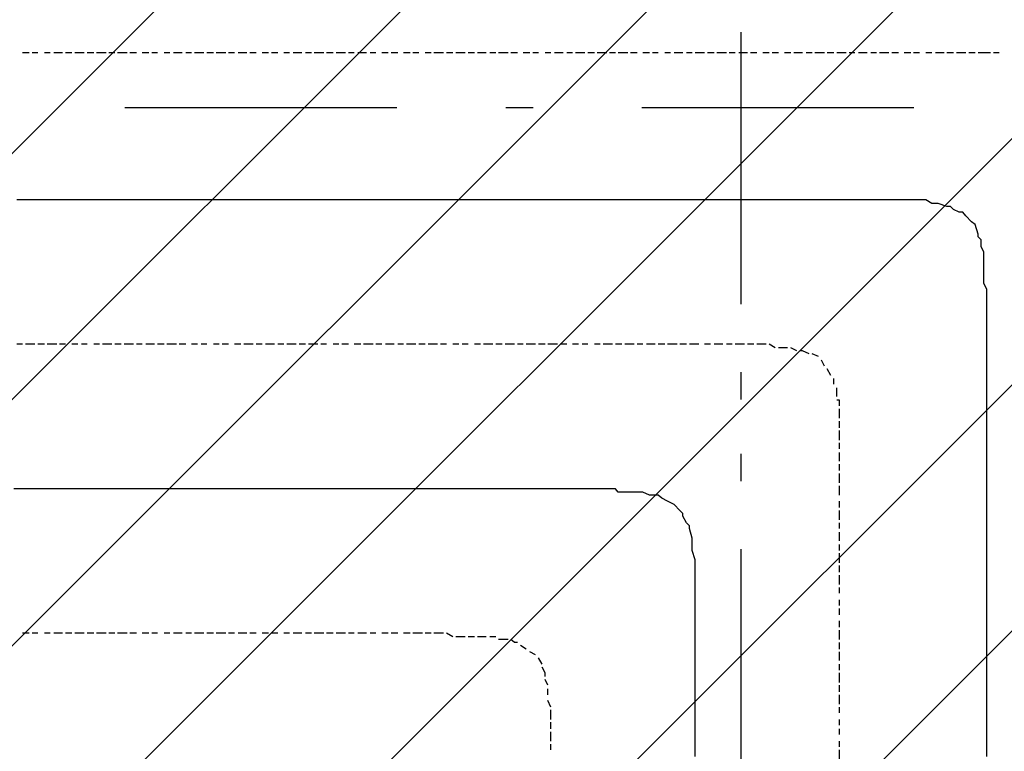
# Model space of a CAD drawing. Extents: x 997 to 109698, y 921 to 94021.
# Tile 565 of 656: x 15704 to 17061, y 55844 to 56852. Entities that reach past the tile are written whole.
import ezdxf

# ---------------------------------------------------------------- set-up
doc = ezdxf.new("R2010")
doc.units = 0
doc.header["$MEASUREMENT"] = 0
for name, color, linetype in [('12', 7, 'CONTINUOUS'), ('28', 7, 'CONTINUOUS'), ('40', 7, 'CONTINUOUS')]:
    doc.layers.add(name, color=color, linetype=linetype)

msp = doc.modelspace()

# ---------------------------------------------------------------- linework, layer by layer
at = {"layer": '12', "color": 1}
for p, q in [((15716.630503, 56806.563401), (15707.630503, 56806.563401)), ((15728.630503, 56806.563401), (15720.630503, 56806.563401)), ((15745.630503, 56806.563401), (15737.630503, 56806.563401)), ((15762.630503, 56806.563401), (15750.630503, 56806.563401)), ((15775.630503, 56806.563401), (15766.630503, 56806.563401)), ((15792.630503, 56806.563401), (15779.630503, 56806.563401)), ((15805.630503, 56806.563401), (15796.630503, 56806.563401)), ((15822.630503, 56806.563401), (15809.630503, 56806.563401)), ((15834.630503, 56806.563401), (15826.630503, 56806.563401)), ((15851.630503, 56806.563401), (15838.630503, 56806.563401)), ((15864.630503, 56806.563401), (15855.630503, 56806.563401)), ((15881.630503, 56806.563401), (15872.630503, 56806.563401)), ((15893.630503, 56806.563401), (15885.630503, 56806.563401)), ((15910.630503, 56806.563401), (15902.630503, 56806.563401)), ((15927.630503, 56806.563401), (15915.630503, 56806.563401)), ((15940.630503, 56806.563401), (15932.630503, 56806.563401)), ((15957.630503, 56806.563401), (15944.630503, 56806.563401)), ((15970.630503, 56806.563401), (15961.630503, 56806.563401)), ((15987.630503, 56806.563401), (15974.630503, 56806.563401)), ((15999.630503, 56806.563401), (15991.630503, 56806.563401)), ((16016.630503, 56806.563401), (16004.630503, 56806.563401)), ((16029.630503, 56806.563401), (16020.630503, 56806.563401)), ((16046.630503, 56806.563401), (16037.630503, 56806.563401)), ((16059.630503, 56806.563401), (16050.630503, 56806.563401)), ((16075.630503, 56806.563401), (16067.630503, 56806.563401)), ((16092.630503, 56806.563401), (16080.630503, 56806.563401)), ((16105.630503, 56806.563401), (16097.630503, 56806.563401)), ((16122.630503, 56806.563401), (16109.630503, 56806.563401)), ((16135.630503, 56806.563401), (16126.630503, 56806.563401)), ((16152.630503, 56806.563401), (16139.630503, 56806.563401)), ((16164.630503, 56806.563401), (16156.630503, 56806.563401)), ((16181.630503, 56806.563401), (16169.630503, 56806.563401)), ((16194.630503, 56806.563401), (16186.630503, 56806.563401)), ((16211.630503, 56806.563401), (16202.630503, 56806.563401)), ((16224.630503, 56806.563401), (16215.630503, 56806.563401)), ((16241.630503, 56806.563401), (16232.630503, 56806.563401)), ((16253.630503, 56806.563401), (16245.630503, 56806.563401)), ((16270.630503, 56806.563401), (16262.630503, 56806.563401)), ((16287.630503, 56806.563401), (16274.630503, 56806.563401)), ((16300.630503, 56806.563401), (16291.630503, 56806.563401)), ((16317.630503, 56806.563401), (16304.630503, 56806.563401)), ((16330.630503, 56806.563401), (16321.630503, 56806.563401)), ((16346.630503, 56806.563401), (16334.630503, 56806.563401)), ((16359.630503, 56806.563401), (16351.630503, 56806.563401)), ((16376.630503, 56806.563401), (16363.630503, 56806.563401)), ((16389.630503, 56806.563401), (16380.630503, 56806.563401)), ((16406.630503, 56806.563401), (16397.630503, 56806.563401)), ((16418.630503, 56806.563401), (16410.630503, 56806.563401)), ((16435.630503, 56806.563401), (16427.630503, 56806.563401)), ((16452.630503, 56806.563401), (16440.630503, 56806.563401)), ((16465.630503, 56806.563401), (16457.630503, 56806.563401)), ((16482.630503, 56806.563401), (16469.630503, 56806.563401)), ((16495.630503, 56806.563401), (16486.630503, 56806.563401)), ((16512.630503, 56806.563401), (16499.630503, 56806.563401)), ((16524.630503, 56806.563401), (16516.630503, 56806.563401)), ((16541.630503, 56806.563401), (16528.630503, 56806.563401)), ((16554.630503, 56806.563401), (16545.630503, 56806.563401)), ((16571.630503, 56806.563401), (16562.630503, 56806.563401)), ((16583.630503, 56806.563401), (16575.630503, 56806.563401)), ((16600.630503, 56806.563401), (16592.630503, 56806.563401)), ((16617.630503, 56806.563401), (16605.630503, 56806.563401)), ((16630.630503, 56806.563401), (16622.630503, 56806.563401)), ((16647.630503, 56806.563401), (16634.630503, 56806.563401)), ((16660.630503, 56806.563401), (16651.630503, 56806.563401)), ((16677.630503, 56806.563401), (16664.630503, 56806.563401)), ((16689.630503, 56806.563401), (16681.630503, 56806.563401)), ((16706.630503, 56806.563401), (16694.630503, 56806.563401)), ((16719.630503, 56806.563401), (16710.630503, 56806.563401)), ((16736.630503, 56806.563401), (16727.630503, 56806.563401)), ((16749.630503, 56806.563401), (16740.630503, 56806.563401)), ((16766.630503, 56806.563401), (16757.630503, 56806.563401)), ((16782.630503, 56806.563401), (16770.630503, 56806.563401)), ((16795.630503, 56806.563401), (16787.630503, 56806.563401)), ((16812.630503, 56806.563401), (16799.630503, 56806.563401)), ((16825.630503, 56806.563401), (16816.630503, 56806.563401)), ((16842.630503, 56806.563401), (16829.630503, 56806.563401)), ((16854.630503, 56806.563401), (16846.630503, 56806.563401)), ((16871.630503, 56806.563401), (16859.630503, 56806.563401)), ((16884.630503, 56806.563401), (16876.630503, 56806.563401)), ((16901.630503, 56806.563401), (16888.630503, 56806.563401)), ((16914.630503, 56806.563401), (16905.630503, 56806.563401)), ((16931.630503, 56806.563401), (16922.630503, 56806.563401)), ((16943.630503, 56806.563401), (16935.630503, 56806.563401)), ((16960.630503, 56806.563401), (16952.630503, 56806.563401)), ((16977.630503, 56806.563401), (16965.630503, 56806.563401)), ((16990.630503, 56806.563401), (16981.630503, 56806.563401)), ((17007.630503, 56806.563401), (16994.630503, 56806.563401)), ((17020.630503, 56806.563401), (17011.630503, 56806.563401)), ((17036.630503, 56806.563401), (17024.630503, 56806.563401)), ((17041.630503, 56806.563401), (17036.630503, 56806.563401)), ((17053.630503, 56806.563401), (17045.630503, 56806.563401)), ((15707.630503, 56404.563401), (15699.630503, 56404.563401)), ((15724.630503, 56404.563401), (15711.630503, 56404.563401)), ((15737.630503, 56404.563401), (15728.630503, 56404.563401)), ((15754.630503, 56404.563401), (15741.630503, 56404.563401)), ((15766.630503, 56404.563401), (15758.630503, 56404.563401)), ((15783.630503, 56404.563401), (15775.630503, 56404.563401)), ((15796.630503, 56404.563401), (15788.630503, 56404.563401)), ((15813.630503, 56404.563401), (15805.630503, 56404.563401)), ((15830.630503, 56404.563401), (15817.630503, 56404.563401)), ((15843.630503, 56404.563401), (15834.630503, 56404.563401)), ((15860.630503, 56404.563401), (15847.630503, 56404.563401)), ((15872.630503, 56404.563401), (15864.630503, 56404.563401)), ((15889.630503, 56404.563401), (15877.630503, 56404.563401)), ((15902.630503, 56404.563401), (15893.630503, 56404.563401)), ((15919.630503, 56404.563401), (15906.630503, 56404.563401)), ((15932.630503, 56404.563401), (15923.630503, 56404.563401)), ((15948.630503, 56404.563401), (15940.630503, 56404.563401)), ((15961.630503, 56404.563401), (15953.630503, 56404.563401)), ((15978.630503, 56404.563401), (15970.630503, 56404.563401)), ((15991.630503, 56404.563401), (15982.630503, 56404.563401)), ((16008.630503, 56404.563401), (15999.630503, 56404.563401)), ((16025.630503, 56404.563401), (16012.630503, 56404.563401)), ((16037.630503, 56404.563401), (16029.630503, 56404.563401)), ((16054.630503, 56404.563401), (16042.630503, 56404.563401)), ((16067.630503, 56404.563401), (16059.630503, 56404.563401)), ((16084.630503, 56404.563401), (16071.630503, 56404.563401)), ((16097.630503, 56404.563401), (16088.630503, 56404.563401)), ((16114.630503, 56404.563401), (16101.630503, 56404.563401)), ((16126.630503, 56404.563401), (16118.630503, 56404.563401)), ((16143.630503, 56404.563401), (16135.630503, 56404.563401)), ((16156.630503, 56404.563401), (16147.630503, 56404.563401)), ((16173.630503, 56404.563401), (16164.630503, 56404.563401)), ((16190.630503, 56404.563401), (16177.630503, 56404.563401)), ((16202.630503, 56404.563401), (16194.630503, 56404.563401)), ((16219.630503, 56404.563401), (16207.630503, 56404.563401)), ((16232.630503, 56404.563401), (16224.630503, 56404.563401)), ((16249.630503, 56404.563401), (16236.630503, 56404.563401)), ((16262.630503, 56404.563401), (16253.630503, 56404.563401)), ((16279.630503, 56404.563401), (16266.630503, 56404.563401)), ((16291.630503, 56404.563401), (16283.630503, 56404.563401)), ((16308.630503, 56404.563401), (16300.630503, 56404.563401)), ((16321.630503, 56404.563401), (16313.630503, 56404.563401)), ((16338.630503, 56404.563401), (16330.630503, 56404.563401)), ((16355.630503, 56404.563401), (16342.630503, 56404.563401)), ((16368.630503, 56404.563401), (16359.630503, 56404.563401)), ((16385.630503, 56404.563401), (16372.630503, 56404.563401)), ((16397.630503, 56404.563401), (16389.630503, 56404.563401)), ((16414.630503, 56404.563401), (16401.630503, 56404.563401)), ((16427.630503, 56404.563401), (16418.630503, 56404.563401)), ((16444.630503, 56404.563401), (16431.630503, 56404.563401)), ((16457.630503, 56404.563401), (16448.630503, 56404.563401)), ((16473.630503, 56404.563401), (16465.630503, 56404.563401)), ((16486.630503, 56404.563401), (16478.630503, 56404.563401)), ((16503.630503, 56404.563401), (16495.630503, 56404.563401)), ((16520.630503, 56404.563401), (16507.630503, 56404.563401)), ((16533.630503, 56404.563401), (16524.630503, 56404.563401)), ((16550.630503, 56404.563401), (16537.630503, 56404.563401)), ((16562.630503, 56404.563401), (16554.630503, 56404.563401)), ((16579.630503, 56404.563401), (16567.630503, 56404.563401)), ((16592.630503, 56404.563401), (16583.630503, 56404.563401)), ((16609.630503, 56404.563401), (16596.630503, 56404.563401)), ((16622.630503, 56404.563401), (16613.630503, 56404.563401)), ((16634.630503, 56404.563401), (16626.630503, 56404.563401)), ((16639.630503, 56404.563401), (16634.630503, 56404.563401)), ((16655.630503, 56404.563401), (16647.630503, 56404.563401)), ((16672.630503, 56404.563401), (16660.630503, 56404.563401)), ((16685.630503, 56404.563401), (16677.630503, 56404.563401)), ((16702.630503, 56404.563401), (16689.630503, 56404.563401)), ((16715.630503, 56404.563401), (16706.630503, 56404.563401)), ((16732.630503, 56404.563401), (16719.630503, 56404.563401)), ((16744.630503, 56399.563401), (16736.630503, 56404.563401)), ((16761.630503, 56399.563401), (16749.630503, 56399.563401)), ((16774.630503, 56395.563401), (16766.630503, 56399.563401)), ((16804.630503, 56387.563401), (16795.630503, 56391.563401)), ((16812.630503, 56374.563401), (16808.630503, 56382.563401)), ((16821.630503, 56361.563401), (16816.630503, 56370.563401)), ((16825.630503, 56349.563401), (16825.630503, 56357.563401)), ((16829.630503, 56332.563401), (16829.630503, 56344.563401)), ((16833.630503, 56302.563401), (16833.630503, 56315.563401)), ((16833.630503, 56289.563401), (16833.630503, 56298.563401)), ((16833.630503, 56272.563401), (16833.630503, 56285.563401)), ((16833.630503, 56260.563401), (16833.630503, 56268.563401)), ((16833.630503, 56243.563401), (16833.630503, 56255.563401)), ((16833.630503, 56230.563401), (16833.630503, 56239.563401)), ((16833.630503, 56213.563401), (16833.630503, 56226.563401)), ((16833.630503, 56205.563401), (16833.630503, 56209.563401)), ((16833.630503, 56196.563401), (16833.630503, 56205.563401)), ((16833.630503, 56179.563401), (16833.630503, 56188.563401)), ((16833.630503, 56162.563401), (16833.630503, 56175.563401)), ((16833.630503, 56150.563401), (16833.630503, 56158.563401)), ((16833.630503, 56133.563401), (16833.630503, 56145.563401)), ((16833.630503, 56120.563401), (16833.630503, 56128.563401)), ((16833.630503, 56103.563401), (16833.630503, 56116.563401)), ((16833.630503, 56090.563401), (16833.630503, 56099.563401)), ((16833.630503, 56073.563401), (16833.630503, 56086.563401)), ((16833.630503, 56061.563401), (16833.630503, 56069.563401)), ((16833.630503, 56044.563401), (16833.630503, 56052.563401)), ((16833.630503, 56031.563401), (16833.630503, 56040.563401)), ((16833.630503, 56014.563401), (16833.630503, 56023.563401)), ((15716.630503, 56006.563401), (15707.630503, 56006.563401)), ((15728.630503, 56006.563401), (15720.630503, 56006.563401)), ((15745.630503, 56006.563401), (15737.630503, 56006.563401)), ((15762.630503, 56006.563401), (15750.630503, 56006.563401)), ((15775.630503, 56006.563401), (15766.630503, 56006.563401)), ((15792.630503, 56006.563401), (15779.630503, 56006.563401)), ((15805.630503, 56006.563401), (15796.630503, 56006.563401)), ((15822.630503, 56006.563401), (15809.630503, 56006.563401)), ((15834.630503, 56006.563401), (15826.630503, 56006.563401)), ((15851.630503, 56006.563401), (15838.630503, 56006.563401)), ((15864.630503, 56006.563401), (15855.630503, 56006.563401)), ((15881.630503, 56006.563401), (15872.630503, 56006.563401)), ((15893.630503, 56006.563401), (15885.630503, 56006.563401)), ((15910.630503, 56006.563401), (15902.630503, 56006.563401)), ((15927.630503, 56006.563401), (15915.630503, 56006.563401)), ((15940.630503, 56006.563401), (15932.630503, 56006.563401)), ((15957.630503, 56006.563401), (15944.630503, 56006.563401)), ((15970.630503, 56006.563401), (15961.630503, 56006.563401)), ((15987.630503, 56006.563401), (15974.630503, 56006.563401)), ((15999.630503, 56006.563401), (15991.630503, 56006.563401)), ((16016.630503, 56006.563401), (16004.630503, 56006.563401)), ((16029.630503, 56006.563401), (16020.630503, 56006.563401)), ((16046.630503, 56006.563401), (16037.630503, 56006.563401)), ((16059.630503, 56006.563401), (16050.630503, 56006.563401)), ((16075.630503, 56006.563401), (16067.630503, 56006.563401)), ((16092.630503, 56006.563401), (16080.630503, 56006.563401)), ((16105.630503, 56006.563401), (16097.630503, 56006.563401)), ((16122.630503, 56006.563401), (16109.630503, 56006.563401)), ((16135.630503, 56006.563401), (16126.630503, 56006.563401)), ((16152.630503, 56006.563401), (16139.630503, 56006.563401)), ((16164.630503, 56006.563401), (16156.630503, 56006.563401)), ((16181.630503, 56006.563401), (16169.630503, 56006.563401)), ((16194.630503, 56006.563401), (16186.630503, 56006.563401)), ((16211.630503, 56006.563401), (16202.630503, 56006.563401)), ((16224.630503, 56006.563401), (16215.630503, 56006.563401)), ((16236.630503, 56006.563401), (16232.630503, 56006.563401)), ((16241.630503, 56006.563401), (16236.630503, 56006.563401)), ((16258.630503, 56006.563401), (16245.630503, 56006.563401)), ((16270.630503, 56006.563401), (16262.630503, 56006.563401)), ((16287.630503, 56006.563401), (16274.630503, 56006.563401)), ((16300.630503, 56001.563401), (16291.630503, 56006.563401)), ((16833.630503, 55997.563401), (16833.630503, 56010.563401)), ((16317.630503, 56001.563401), (16304.630503, 56001.563401)), ((16330.630503, 56001.563401), (16321.630503, 56001.563401)), ((16346.630503, 56001.563401), (16334.630503, 56001.563401)), ((16359.630503, 56001.563401), (16351.630503, 56001.563401)), ((16376.630503, 55997.563401), (16363.630503, 55997.563401)), ((16833.630503, 55984.563401), (16833.630503, 55993.563401)), ((16401.630503, 55984.563401), (16393.630503, 55989.563401)), ((16414.630503, 55976.563401), (16406.630503, 55980.563401)), ((16833.630503, 55968.563401), (16833.630503, 55980.563401)), ((16423.630503, 55963.563401), (16418.630503, 55972.563401)), ((16833.630503, 55955.563401), (16833.630503, 55963.563401)), ((16833.630503, 55938.563401), (16833.630503, 55951.563401)), ((16431.630503, 55934.563401), (16427.630503, 55942.563401)), ((16431.630503, 55921.563401), (16431.630503, 55929.563401)), ((16833.630503, 55925.563401), (16833.630503, 55934.563401)), ((16435.630503, 55904.563401), (16431.630503, 55913.563401)), ((16833.630503, 55908.563401), (16833.630503, 55921.563401)), ((16435.630503, 55887.563401), (16435.630503, 55900.563401)), ((16833.630503, 55896.563401), (16833.630503, 55904.563401)), ((16435.630503, 55874.563401), (16435.630503, 55883.563401)), ((16833.630503, 55879.563401), (16833.630503, 55887.563401)), ((16435.630503, 55857.563401), (16435.630503, 55870.563401)), ((16833.630503, 55866.563401), (16833.630503, 55874.563401)), ((16833.630503, 55849.563401), (16833.630503, 55857.563401)), ((16435.630503, 55845.563401), (16435.630503, 55853.563401)), ((16833.630503, 55832.563401), (16833.630503, 55845.563401))]:
    msp.add_line(p, q, dxfattribs=at)
at = {"layer": '12', "color": 5}
for p, q in [((15711.630503, 56603.563401), (15699.630503, 56603.563401)), ((15720.630503, 56603.563401), (15711.630503, 56603.563401)), ((15728.630503, 56603.563401), (15720.630503, 56603.563401)), ((15741.630503, 56603.563401), (15728.630503, 56603.563401)), ((15750.630503, 56603.563401), (15741.630503, 56603.563401)), ((15762.630503, 56603.563401), (15750.630503, 56603.563401)), ((15771.630503, 56603.563401), (15762.630503, 56603.563401)), ((15779.630503, 56603.563401), (15771.630503, 56603.563401)), ((15792.630503, 56603.563401), (15779.630503, 56603.563401)), ((15800.630503, 56603.563401), (15792.630503, 56603.563401)), ((15809.630503, 56603.563401), (15800.630503, 56603.563401)), ((15822.630503, 56603.563401), (15809.630503, 56603.563401)), ((15830.630503, 56603.563401), (15822.630503, 56603.563401)), ((15838.630503, 56603.563401), (15830.630503, 56603.563401)), ((15851.630503, 56603.563401), (15838.630503, 56603.563401)), ((15860.630503, 56603.563401), (15851.630503, 56603.563401)), ((15872.630503, 56603.563401), (15860.630503, 56603.563401)), ((15881.630503, 56603.563401), (15872.630503, 56603.563401)), ((15889.630503, 56603.563401), (15881.630503, 56603.563401)), ((15902.630503, 56603.563401), (15889.630503, 56603.563401)), ((15910.630503, 56603.563401), (15902.630503, 56603.563401)), ((15919.630503, 56603.563401), (15910.630503, 56603.563401)), ((15932.630503, 56603.563401), (15919.630503, 56603.563401)), ((15940.630503, 56603.563401), (15932.630503, 56603.563401)), ((15948.630503, 56603.563401), (15940.630503, 56603.563401)), ((15961.630503, 56603.563401), (15948.630503, 56603.563401)), ((15970.630503, 56603.563401), (15961.630503, 56603.563401)), ((15982.630503, 56603.563401), (15970.630503, 56603.563401)), ((15991.630503, 56603.563401), (15982.630503, 56603.563401)), ((15999.630503, 56603.563401), (15991.630503, 56603.563401)), ((16012.630503, 56603.563401), (15999.630503, 56603.563401)), ((16020.630503, 56603.563401), (16012.630503, 56603.563401)), ((16029.630503, 56603.563401), (16020.630503, 56603.563401)), ((16042.630503, 56603.563401), (16029.630503, 56603.563401)), ((16050.630503, 56603.563401), (16042.630503, 56603.563401)), ((16059.630503, 56603.563401), (16050.630503, 56603.563401)), ((16071.630503, 56603.563401), (16059.630503, 56603.563401)), ((16080.630503, 56603.563401), (16071.630503, 56603.563401)), ((16092.630503, 56603.563401), (16080.630503, 56603.563401)), ((16101.630503, 56603.563401), (16092.630503, 56603.563401)), ((16109.630503, 56603.563401), (16101.630503, 56603.563401)), ((16122.630503, 56603.563401), (16109.630503, 56603.563401)), ((16131.630503, 56603.563401), (16122.630503, 56603.563401)), ((16139.630503, 56603.563401), (16131.630503, 56603.563401)), ((16152.630503, 56603.563401), (16139.630503, 56603.563401)), ((16160.630503, 56603.563401), (16152.630503, 56603.563401)), ((16169.630503, 56603.563401), (16160.630503, 56603.563401)), ((16181.630503, 56603.563401), (16169.630503, 56603.563401)), ((16190.630503, 56603.563401), (16181.630503, 56603.563401)), ((16202.630503, 56603.563401), (16190.630503, 56603.563401)), ((16211.630503, 56603.563401), (16202.630503, 56603.563401)), ((16219.630503, 56603.563401), (16211.630503, 56603.563401)), ((16232.630503, 56603.563401), (16219.630503, 56603.563401)), ((16241.630503, 56603.563401), (16232.630503, 56603.563401)), ((16249.630503, 56603.563401), (16241.630503, 56603.563401)), ((16262.630503, 56603.563401), (16249.630503, 56603.563401)), ((16270.630503, 56603.563401), (16262.630503, 56603.563401)), ((16279.630503, 56603.563401), (16270.630503, 56603.563401)), ((16291.630503, 56603.563401), (16279.630503, 56603.563401)), ((16300.630503, 56603.563401), (16291.630503, 56603.563401)), ((16308.630503, 56603.563401), (16300.630503, 56603.563401)), ((16321.630503, 56603.563401), (16308.630503, 56603.563401)), ((16330.630503, 56603.563401), (16321.630503, 56603.563401)), ((16342.630503, 56603.563401), (16330.630503, 56603.563401)), ((16351.630503, 56603.563401), (16342.630503, 56603.563401)), ((16359.630503, 56603.563401), (16351.630503, 56603.563401)), ((16372.630503, 56603.563401), (16359.630503, 56603.563401)), ((16380.630503, 56603.563401), (16372.630503, 56603.563401)), ((16389.630503, 56603.563401), (16380.630503, 56603.563401)), ((16401.630503, 56603.563401), (16389.630503, 56603.563401)), ((16410.630503, 56603.563401), (16401.630503, 56603.563401)), ((16418.630503, 56603.563401), (16410.630503, 56603.563401)), ((16431.630503, 56603.563401), (16418.630503, 56603.563401)), ((16440.630503, 56603.563401), (16431.630503, 56603.563401)), ((16452.630503, 56603.563401), (16440.630503, 56603.563401)), ((16461.630503, 56603.563401), (16452.630503, 56603.563401)), ((16469.630503, 56603.563401), (16461.630503, 56603.563401)), ((16482.630503, 56603.563401), (16469.630503, 56603.563401)), ((16490.630503, 56603.563401), (16482.630503, 56603.563401)), ((16499.630503, 56603.563401), (16490.630503, 56603.563401)), ((16512.630503, 56603.563401), (16499.630503, 56603.563401)), ((16520.630503, 56603.563401), (16512.630503, 56603.563401)), ((16528.630503, 56603.563401), (16520.630503, 56603.563401)), ((16541.630503, 56603.563401), (16528.630503, 56603.563401)), ((16550.630503, 56603.563401), (16541.630503, 56603.563401)), ((16562.630503, 56603.563401), (16550.630503, 56603.563401)), ((16571.630503, 56603.563401), (16562.630503, 56603.563401)), ((16579.630503, 56603.563401), (16571.630503, 56603.563401)), ((16592.630503, 56603.563401), (16579.630503, 56603.563401)), ((16600.630503, 56603.563401), (16592.630503, 56603.563401)), ((16609.630503, 56603.563401), (16600.630503, 56603.563401)), ((16622.630503, 56603.563401), (16609.630503, 56603.563401)), ((16630.630503, 56603.563401), (16622.630503, 56603.563401)), ((16639.630503, 56603.563401), (16630.630503, 56603.563401)), ((16651.630503, 56603.563401), (16639.630503, 56603.563401)), ((16660.630503, 56603.563401), (16651.630503, 56603.563401)), ((16672.630503, 56603.563401), (16660.630503, 56603.563401)), ((16681.630503, 56603.563401), (16672.630503, 56603.563401)), ((16689.630503, 56603.563401), (16681.630503, 56603.563401)), ((16702.630503, 56603.563401), (16689.630503, 56603.563401)), ((16710.630503, 56603.563401), (16702.630503, 56603.563401)), ((16719.630503, 56603.563401), (16710.630503, 56603.563401)), ((16732.630503, 56603.563401), (16719.630503, 56603.563401)), ((16740.630503, 56603.563401), (16732.630503, 56603.563401)), ((16749.630503, 56603.563401), (16740.630503, 56603.563401)), ((16761.630503, 56603.563401), (16749.630503, 56603.563401)), ((16770.630503, 56603.563401), (16761.630503, 56603.563401)), ((16782.630503, 56603.563401), (16770.630503, 56603.563401)), ((16791.630503, 56603.563401), (16782.630503, 56603.563401)), ((16799.630503, 56603.563401), (16791.630503, 56603.563401)), ((16812.630503, 56603.563401), (16799.630503, 56603.563401)), ((16821.630503, 56603.563401), (16812.630503, 56603.563401)), ((16829.630503, 56603.563401), (16821.630503, 56603.563401)), ((16833.630503, 56603.563401), (16829.630503, 56603.563401)), ((16842.630503, 56603.563401), (16833.630503, 56603.563401)), ((16850.630503, 56603.563401), (16842.630503, 56603.563401)), ((16859.630503, 56603.563401), (16850.630503, 56603.563401)), ((16871.630503, 56603.563401), (16859.630503, 56603.563401)), ((16880.630503, 56603.563401), (16871.630503, 56603.563401)), ((16888.630503, 56603.563401), (16880.630503, 56603.563401)), ((16901.630503, 56603.563401), (16888.630503, 56603.563401)), ((16909.630503, 56603.563401), (16901.630503, 56603.563401)), ((16922.630503, 56603.563401), (16909.630503, 56603.563401)), ((16931.630503, 56603.563401), (16922.630503, 56603.563401)), ((16939.630503, 56603.563401), (16931.630503, 56603.563401)), ((16952.630503, 56603.563401), (16939.630503, 56603.563401)), ((16960.630503, 56598.563401), (16952.630503, 56603.563401)), ((16969.630503, 56598.563401), (16960.630503, 56598.563401)), ((16981.630503, 56594.563401), (16969.630503, 56598.563401)), ((16998.630503, 56586.563401), (16990.630503, 56590.563401)), ((17015.630503, 56573.563401), (17007.630503, 56581.563401)), ((17020.630503, 56569.563401), (17015.630503, 56573.563401)), ((17024.630503, 56556.563401), (17020.630503, 56569.563401)), ((17028.630503, 56539.563401), (17028.630503, 56548.563401)), ((17032.630503, 56531.563401), (17028.630503, 56539.563401)), ((17032.630503, 56518.563401), (17032.630503, 56531.563401)), ((17032.630503, 56509.563401), (17032.630503, 56518.563401)), ((17032.630503, 56501.563401), (17032.630503, 56509.563401)), ((17032.630503, 56488.563401), (17032.630503, 56501.563401)), ((17036.630503, 56480.563401), (17032.630503, 56488.563401)), ((17036.630503, 56467.563401), (17036.630503, 56480.563401)), ((17036.630503, 56459.563401), (17036.630503, 56467.563401)), ((17036.630503, 56450.563401), (17036.630503, 56459.563401)), ((17036.630503, 56437.563401), (17036.630503, 56450.563401)), ((17036.630503, 56429.563401), (17036.630503, 56437.563401)), ((17036.630503, 56421.563401), (17036.630503, 56429.563401)), ((17036.630503, 56408.563401), (17036.630503, 56421.563401)), ((17036.630503, 56404.563401), (17036.630503, 56408.563401)), ((17036.630503, 56395.563401), (17036.630503, 56404.563401)), ((17036.630503, 56387.563401), (17036.630503, 56395.563401)), ((17036.630503, 56378.563401), (17036.630503, 56387.563401)), ((17036.630503, 56365.563401), (17036.630503, 56378.563401)), ((17036.630503, 56357.563401), (17036.630503, 56365.563401)), ((17036.630503, 56349.563401), (17036.630503, 56357.563401)), ((17036.630503, 56336.563401), (17036.630503, 56349.563401)), ((17036.630503, 56327.563401), (17036.630503, 56336.563401)), ((17036.630503, 56315.563401), (17036.630503, 56327.563401)), ((17036.630503, 56306.563401), (17036.630503, 56315.563401)), ((17036.630503, 56298.563401), (17036.630503, 56306.563401)), ((17036.630503, 56285.563401), (17036.630503, 56298.563401)), ((17036.630503, 56277.563401), (17036.630503, 56285.563401)), ((17036.630503, 56268.563401), (17036.630503, 56277.563401)), ((17036.630503, 56255.563401), (17036.630503, 56268.563401)), ((17036.630503, 56247.563401), (17036.630503, 56255.563401)), ((17036.630503, 56239.563401), (17036.630503, 56247.563401)), ((17036.630503, 56226.563401), (17036.630503, 56239.563401)), ((17036.630503, 56217.563401), (17036.630503, 56226.563401)), ((17036.630503, 56205.563401), (17036.630503, 56217.563401)), ((15707.630503, 56205.563401), (15695.630503, 56205.563401)), ((15716.630503, 56205.563401), (15707.630503, 56205.563401)), ((15724.630503, 56205.563401), (15716.630503, 56205.563401)), ((15737.630503, 56205.563401), (15724.630503, 56205.563401)), ((15745.630503, 56205.563401), (15737.630503, 56205.563401)), ((15754.630503, 56205.563401), (15745.630503, 56205.563401)), ((15766.630503, 56205.563401), (15754.630503, 56205.563401)), ((15775.630503, 56205.563401), (15766.630503, 56205.563401)), ((15783.630503, 56205.563401), (15775.630503, 56205.563401)), ((15796.630503, 56205.563401), (15783.630503, 56205.563401)), ((15805.630503, 56205.563401), (15796.630503, 56205.563401)), ((15817.630503, 56205.563401), (15805.630503, 56205.563401)), ((15826.630503, 56205.563401), (15817.630503, 56205.563401)), ((15834.630503, 56205.563401), (15826.630503, 56205.563401)), ((15847.630503, 56205.563401), (15834.630503, 56205.563401)), ((15855.630503, 56205.563401), (15847.630503, 56205.563401)), ((15864.630503, 56205.563401), (15855.630503, 56205.563401)), ((15877.630503, 56205.563401), (15864.630503, 56205.563401)), ((15885.630503, 56205.563401), (15877.630503, 56205.563401)), ((15893.630503, 56205.563401), (15885.630503, 56205.563401)), ((15906.630503, 56205.563401), (15893.630503, 56205.563401)), ((15915.630503, 56205.563401), (15906.630503, 56205.563401)), ((15927.630503, 56205.563401), (15915.630503, 56205.563401)), ((15936.630503, 56205.563401), (15927.630503, 56205.563401)), ((15944.630503, 56205.563401), (15936.630503, 56205.563401)), ((15957.630503, 56205.563401), (15944.630503, 56205.563401)), ((15965.630503, 56205.563401), (15957.630503, 56205.563401)), ((15974.630503, 56205.563401), (15965.630503, 56205.563401)), ((15987.630503, 56205.563401), (15974.630503, 56205.563401)), ((15995.630503, 56205.563401), (15987.630503, 56205.563401)), ((16004.630503, 56205.563401), (15995.630503, 56205.563401)), ((16016.630503, 56205.563401), (16004.630503, 56205.563401)), ((16025.630503, 56205.563401), (16016.630503, 56205.563401)), ((16037.630503, 56205.563401), (16025.630503, 56205.563401)), ((16046.630503, 56205.563401), (16037.630503, 56205.563401)), ((16054.630503, 56205.563401), (16046.630503, 56205.563401)), ((16067.630503, 56205.563401), (16054.630503, 56205.563401)), ((16075.630503, 56205.563401), (16067.630503, 56205.563401)), ((16084.630503, 56205.563401), (16075.630503, 56205.563401)), ((16097.630503, 56205.563401), (16084.630503, 56205.563401)), ((16105.630503, 56205.563401), (16097.630503, 56205.563401)), ((16114.630503, 56205.563401), (16105.630503, 56205.563401)), ((16126.630503, 56205.563401), (16114.630503, 56205.563401)), ((16135.630503, 56205.563401), (16126.630503, 56205.563401)), ((16147.630503, 56205.563401), (16135.630503, 56205.563401)), ((16156.630503, 56205.563401), (16147.630503, 56205.563401)), ((16164.630503, 56205.563401), (16156.630503, 56205.563401)), ((16177.630503, 56205.563401), (16164.630503, 56205.563401)), ((16186.630503, 56205.563401), (16177.630503, 56205.563401)), ((16194.630503, 56205.563401), (16186.630503, 56205.563401)), ((16207.630503, 56205.563401), (16194.630503, 56205.563401)), ((16215.630503, 56205.563401), (16207.630503, 56205.563401)), ((16224.630503, 56205.563401), (16215.630503, 56205.563401)), ((16236.630503, 56205.563401), (16224.630503, 56205.563401)), ((16245.630503, 56205.563401), (16236.630503, 56205.563401)), ((16253.630503, 56205.563401), (16245.630503, 56205.563401)), ((16266.630503, 56205.563401), (16253.630503, 56205.563401)), ((16274.630503, 56205.563401), (16266.630503, 56205.563401)), ((16287.630503, 56205.563401), (16274.630503, 56205.563401)), ((16296.630503, 56205.563401), (16287.630503, 56205.563401)), ((16304.630503, 56205.563401), (16296.630503, 56205.563401)), ((16317.630503, 56205.563401), (16304.630503, 56205.563401)), ((16325.630503, 56205.563401), (16317.630503, 56205.563401)), ((16334.630503, 56205.563401), (16325.630503, 56205.563401)), ((16346.630503, 56205.563401), (16334.630503, 56205.563401)), ((16355.630503, 56205.563401), (16346.630503, 56205.563401)), ((16363.630503, 56205.563401), (16355.630503, 56205.563401)), ((16376.630503, 56205.563401), (16363.630503, 56205.563401)), ((16385.630503, 56205.563401), (16376.630503, 56205.563401)), ((16397.630503, 56205.563401), (16385.630503, 56205.563401)), ((16406.630503, 56205.563401), (16397.630503, 56205.563401)), ((16414.630503, 56205.563401), (16406.630503, 56205.563401)), ((16427.630503, 56205.563401), (16414.630503, 56205.563401)), ((16435.630503, 56205.563401), (16427.630503, 56205.563401)), ((16440.630503, 56205.563401), (16435.630503, 56205.563401)), ((16452.630503, 56205.563401), (16440.630503, 56205.563401)), ((16461.630503, 56205.563401), (16452.630503, 56205.563401)), ((16469.630503, 56205.563401), (16461.630503, 56205.563401)), ((16482.630503, 56205.563401), (16469.630503, 56205.563401)), ((16490.630503, 56205.563401), (16482.630503, 56205.563401)), ((16499.630503, 56205.563401), (16490.630503, 56205.563401)), ((16512.630503, 56205.563401), (16499.630503, 56205.563401)), ((16520.630503, 56205.563401), (16512.630503, 56205.563401)), ((16541.630503, 56200.563401), (16528.630503, 56200.563401)), ((16550.630503, 56200.563401), (16541.630503, 56200.563401)), ((16562.630503, 56200.563401), (16550.630503, 56200.563401)), ((16571.630503, 56196.563401), (16562.630503, 56200.563401)), ((16579.630503, 56196.563401), (16571.630503, 56196.563401)), ((17036.630503, 56196.563401), (17036.630503, 56205.563401)), ((17036.630503, 56188.563401), (17036.630503, 56196.563401)), ((16596.630503, 56188.563401), (16588.630503, 56192.563401)), ((16605.630503, 56183.563401), (16596.630503, 56188.563401)), ((16613.630503, 56175.563401), (16605.630503, 56183.563401)), ((17036.630503, 56175.563401), (17036.630503, 56188.563401)), ((16622.630503, 56158.563401), (16617.630503, 56167.563401)), ((17036.630503, 56167.563401), (17036.630503, 56175.563401)), ((17036.630503, 56158.563401), (17036.630503, 56167.563401)), ((17036.630503, 56145.563401), (17036.630503, 56158.563401)), ((16630.630503, 56137.563401), (16626.630503, 56150.563401)), ((17036.630503, 56137.563401), (17036.630503, 56145.563401)), ((16630.630503, 56128.563401), (16630.630503, 56137.563401)), ((16630.630503, 56120.563401), (16630.630503, 56128.563401)), ((17036.630503, 56128.563401), (17036.630503, 56137.563401)), ((17036.630503, 56116.563401), (17036.630503, 56128.563401)), ((16634.630503, 56107.563401), (16630.630503, 56120.563401)), ((17036.630503, 56107.563401), (17036.630503, 56116.563401)), ((16634.630503, 56099.563401), (16634.630503, 56107.563401)), ((16634.630503, 56090.563401), (16634.630503, 56099.563401)), ((17036.630503, 56095.563401), (17036.630503, 56107.563401)), ((16634.630503, 56078.563401), (16634.630503, 56090.563401)), ((17036.630503, 56086.563401), (17036.630503, 56095.563401)), ((17036.630503, 56078.563401), (17036.630503, 56086.563401)), ((16634.630503, 56069.563401), (16634.630503, 56078.563401)), ((17036.630503, 56065.563401), (17036.630503, 56078.563401)), ((16634.630503, 56061.563401), (16634.630503, 56069.563401)), ((16634.630503, 56048.563401), (16634.630503, 56061.563401)), ((17036.630503, 56056.563401), (17036.630503, 56065.563401)), ((16634.630503, 56040.563401), (16634.630503, 56048.563401)), ((17036.630503, 56048.563401), (17036.630503, 56056.563401)), ((17036.630503, 56035.563401), (17036.630503, 56048.563401)), ((16634.630503, 56031.563401), (16634.630503, 56040.563401)), ((16634.630503, 56018.563401), (16634.630503, 56031.563401)), ((17036.630503, 56027.563401), (17036.630503, 56035.563401)), ((16634.630503, 56010.563401), (16634.630503, 56018.563401)), ((17036.630503, 56018.563401), (17036.630503, 56027.563401)), ((17036.630503, 56006.563401), (17036.630503, 56018.563401)), ((16634.630503, 56006.563401), (16634.630503, 56010.563401)), ((16634.630503, 55997.563401), (16634.630503, 56006.563401)), ((17036.630503, 55997.563401), (17036.630503, 56006.563401)), ((16634.630503, 55989.563401), (16634.630503, 55997.563401)), ((17036.630503, 55984.563401), (17036.630503, 55997.563401)), ((16634.630503, 55976.563401), (16634.630503, 55989.563401)), ((16634.630503, 55968.563401), (16634.630503, 55976.563401)), ((17036.630503, 55976.563401), (17036.630503, 55984.563401)), ((17036.630503, 55968.563401), (17036.630503, 55976.563401)), ((16634.630503, 55955.563401), (16634.630503, 55968.563401)), ((17036.630503, 55955.563401), (17036.630503, 55968.563401)), ((16634.630503, 55946.563401), (16634.630503, 55955.563401)), ((17036.630503, 55946.563401), (17036.630503, 55955.563401)), ((16634.630503, 55938.563401), (16634.630503, 55946.563401)), ((16634.630503, 55925.563401), (16634.630503, 55938.563401)), ((17036.630503, 55938.563401), (17036.630503, 55946.563401)), ((17036.630503, 55925.563401), (17036.630503, 55938.563401)), ((16634.630503, 55917.563401), (16634.630503, 55925.563401)), ((17036.630503, 55917.563401), (17036.630503, 55925.563401)), ((16634.630503, 55908.563401), (16634.630503, 55917.563401)), ((16634.630503, 55896.563401), (16634.630503, 55908.563401)), ((17036.630503, 55908.563401), (17036.630503, 55917.563401)), ((17036.630503, 55896.563401), (17036.630503, 55908.563401)), ((16634.630503, 55887.563401), (16634.630503, 55896.563401)), ((17036.630503, 55887.563401), (17036.630503, 55896.563401)), ((16634.630503, 55879.563401), (16634.630503, 55887.563401)), ((17036.630503, 55874.563401), (17036.630503, 55887.563401)), ((16634.630503, 55866.563401), (16634.630503, 55879.563401)), ((17036.630503, 55866.563401), (17036.630503, 55874.563401)), ((16634.630503, 55857.563401), (16634.630503, 55866.563401)), ((16634.630503, 55845.563401), (16634.630503, 55857.563401)), ((17036.630503, 55857.563401), (17036.630503, 55866.563401)), ((17036.630503, 55845.563401), (17036.630503, 55857.563401)), ((16634.630503, 55836.563401), (16634.630503, 55845.563401)), ((17036.630503, 55836.563401), (17036.630503, 55845.563401))]:
    msp.add_line(p, q, dxfattribs=at)
for points in [[(16990.630503, 56590.563401), (16986.630503, 56594.563401), (16981.630503, 56594.563401)], [(17007.630503, 56581.563401), (17003.630503, 56586.563401), (16998.630503, 56586.563401)], [(17028.630503, 56548.563401), (17024.630503, 56552.563401), (17024.630503, 56556.563401)], [(16528.630503, 56200.563401), (16524.630503, 56205.563401), (16520.630503, 56205.563401)], [(16588.630503, 56192.563401), (16583.630503, 56196.563401), (16579.630503, 56196.563401)], [(16617.630503, 56167.563401), (16617.630503, 56171.563401), (16613.630503, 56175.563401)], [(16626.630503, 56150.563401), (16626.630503, 56154.563401), (16622.630503, 56158.563401)]]:
    msp.add_lwpolyline(points, dxfattribs=at)
at = {"layer": '12', "color": 1}
for points in [[(16791.630503, 56391.563401), (16782.630503, 56395.563401), (16778.630503, 56395.563401)], [(16833.630503, 56319.563401), (16833.630503, 56327.563401), (16829.630503, 56327.563401)], [(16389.630503, 55993.563401), (16385.630503, 55993.563401), (16380.630503, 55997.563401)], [(16427.630503, 55946.563401), (16427.630503, 55951.563401), (16423.630503, 55959.563401)]]:
    msp.add_lwpolyline(points, dxfattribs=at)
at = {"layer": '28', "color": 2}
for p, q in [((17711.231334, 58685.955237), (6572.636205, 47547.360109)), ((18050.642589, 58685.955237), (6572.636205, 47207.948854)), ((18390.053844, 58685.955237), (6572.636205, 46868.537599)), ((18729.465099, 58685.955237), (6572.636205, 46529.126344)), ((19068.876354, 58685.955237), (6572.636205, 46189.715089)), ((19408.287609, 58685.955237), (6572.636205, 45850.303834)), ((19747.698864, 58685.955237), (6572.636205, 45510.892579))]:
    msp.add_line(p, q, dxfattribs=at)
at = {"layer": '28', "color": 4}
for p, q in [((16223.630503, 56730.563401), (15848.630503, 56730.563401)), ((16936.130503, 56730.563401), (16561.130503, 56730.563401))]:
    msp.add_line(p, q, dxfattribs=at)
at = {"layer": '28', "color": 4, "linetype": 'Continuous'}
msp.add_line((16411.130503, 56730.563401), (16373.630503, 56730.563401), dxfattribs=at)
at = {"layer": '40', "color": 8, "linetype": 'Continuous'}
for p, q in [((16697.636205, 56834.704238), (16697.636205, 56459.704238)), ((16697.636205, 56365.954238), (16697.636205, 56328.454238)), ((16697.636205, 56253.454238), (16697.636205, 56215.954238)), ((16697.636205, 56122.204238), (16697.636205, 55747.204238))]:
    msp.add_line(p, q, dxfattribs=at)

doc.saveas('drawing.dxf')
